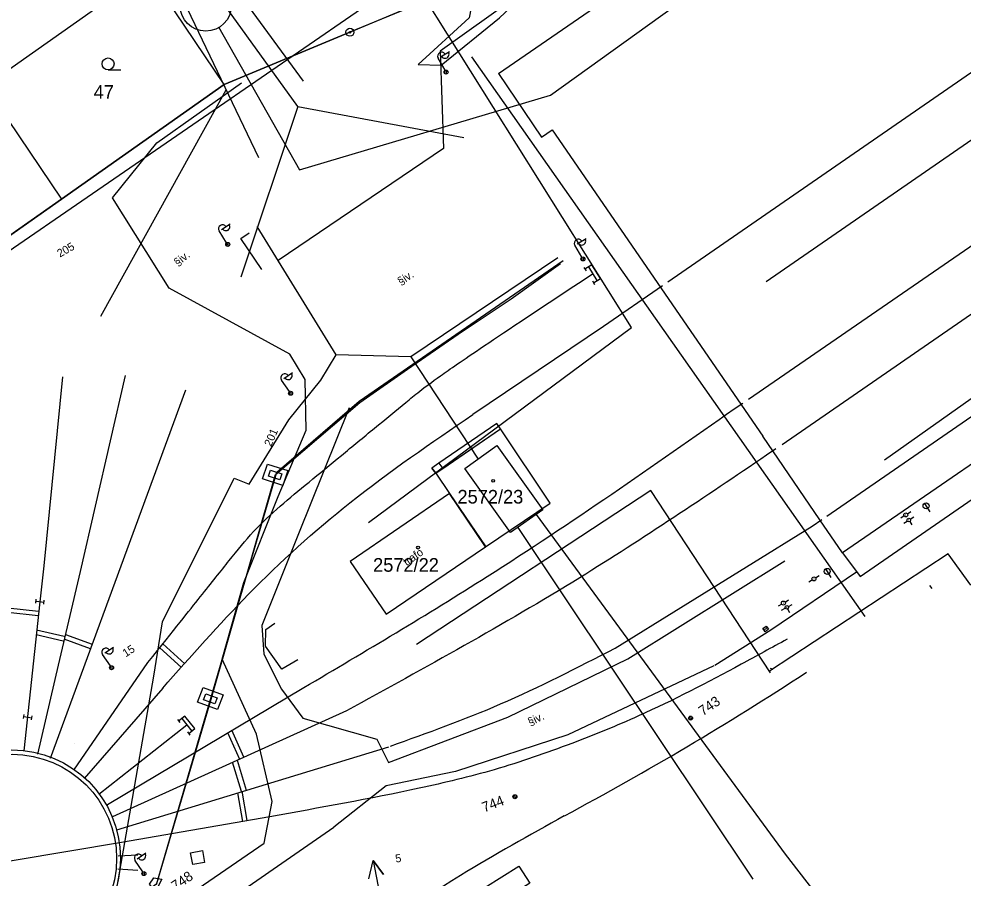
# Model space of a CAD drawing. Extents: x -469926 to -462499, y -1098642 to -1092733.
# Drawn here: x -464244.3 to -464126.4, y -1094576.2 to -1094468.9 of the extents above; entities that cross this region are included whole.
import ezdxf

# ---------------------------------------------------------------- set-up
doc = ezdxf.new("R2010")
doc.units = 0
for name, color, linetype in [('Vrstva 1', 7, 'Continuous'), ('Vrstva 10', 7, 'Continuous'), ('Vrstva 11', 7, 'Continuous'), ('Vrstva 12', 7, 'Continuous'), ('Vrstva 13', 7, 'Continuous'), ('Vrstva 16', 7, 'Continuous'), ('Vrstva 20', 7, 'Continuous'), ('Vrstva 24', 7, 'Continuous'), ('Vrstva 25', 7, 'Continuous'), ('Vrstva 4', 7, 'Continuous'), ('Vrstva 40', 7, 'Continuous'), ('Vrstva 42', 7, 'Continuous'), ('Vrstva 50', 7, 'Continuous'), ('Vrstva 51', 7, 'Continuous'), ('Vrstva 52', 7, 'Continuous'), ('Vrstva 54', 7, 'Continuous'), ('Vrstva 55', 7, 'Continuous'), ('Vrstva 6', 7, 'Continuous'), ('Vrstva 60', 7, 'Continuous'), ('Vrstva 62', 7, 'Continuous'), ('Vrstva 8', 7, 'Continuous')]:
    doc.layers.add(name, color=color, linetype=linetype)

msp = doc.modelspace()

# ---------------------------------------------------------------- linework, layer by layer
at = {"layer": 'Vrstva 1'}
for p, q in [((-464169.45, -1094456.55), (-464202.98, -1094470.57)), ((-464228.17, -1094463), (-464248.54, -1094477.32)), ((-464218.69, -1094477.12), (-464228.17, -1094463)), ((-464202.98, -1094470.57), (-464218.69, -1094477.12)), ((-464248.54, -1094477.32), (-464239.01, -1094491.4)), ((-464218.69, -1094477.12), (-464239.01, -1094491.4)), ((-464239.01, -1094491.4), (-464260.04, -1094506.18)), ((-464184.62, -1094519.45), (-464191.86, -1094524.39)), ((-464184.62, -1094519.45), (-464191.86, -1094524.39)), ((-464184.18, -1094520.09), (-464184.62, -1094519.45)), ((-464177.97, -1094529.38), (-464184.18, -1094520.09)), ((-464177.97, -1094529.38), (-464184.18, -1094520.09)), ((-464191.86, -1094524.39), (-464192.76, -1094525.03)), ((-464191.86, -1094524.39), (-464192.76, -1094525.03)), ((-464192.76, -1094525.03), (-464192.27, -1094525.65)), ((-464192.27, -1094525.65), (-464190.55, -1094528.16)), ((-464192.27, -1094525.65), (-464190.55, -1094528.16)), ((-464190.55, -1094528.16), (-464202.96, -1094536.65)), ((-464190.55, -1094528.16), (-464202.96, -1094536.65)), ((-464186.05, -1094534.85), (-464190.55, -1094528.16)), ((-464186.05, -1094534.85), (-464177.97, -1094529.38)), ((-464186.05, -1094534.85), (-464177.97, -1094529.38)), ((-464198.44, -1094543.24), (-464186.05, -1094534.85)), ((-464198.44, -1094543.24), (-464186.05, -1094534.85)), ((-464202.96, -1094536.65), (-464198.44, -1094543.24)), ((-464202.96, -1094536.65), (-464198.44, -1094543.24))]:
    msp.add_line(p, q, dxfattribs=at)
for points in [[(-464103.85, -1094460.7), (-464163.29, -1094501.79)], [(-464150.99, -1094501.69), (-464099.5, -1094466.11)], [(-464153.2, -1094516.39), (-464093.5, -1094475.31)], [(-464089.34, -1094480.93), (-464149.02, -1094522.08)], [(-464143.44, -1094531.01), (-464084.92, -1094490.66)], [(-464163.96, -1094502.25), (-464171.33, -1094507.34), (-464187.62, -1094518.31)], [(-464241.18, -1094537.21), (-464238.82, -1094513.6)], [(-464231.07, -1094513.43), (-464236.68, -1094537.93)], [(-464232.3, -1094539.25), (-464223.49, -1094515.24)], [(-464169.86, -1094547.48), (-464145.26, -1094532.27), (-464144.06, -1094531.44)], [(-464243.66, -1094560.31), (-464241.69, -1094541.69), (-464241.18, -1094537.21)], [(-464236.68, -1094537.93), (-464239.42, -1094549.61), (-464242.02, -1094560.73)], [(-464240.38, -1094561.22), (-464235.76, -1094548.67), (-464232.3, -1094539.25)], [(-464237.46, -1094562.74), (-464228.21, -1094549.3)], [(-464226.37, -1094552.49), (-464236.17, -1094563.79)], [(-464233.28, -1094567.02), (-464208.74, -1094552.42)], [(-464203.4, -1094555.31), (-464232.62, -1094568.57)], [(-464234.35, -1094565.71), (-464223.36, -1094557.06)], [(-464232.09, -1094570.17), (-464198.14, -1094559.81)], [(-464213, -1094568.55), (-464231.52, -1094571.75), (-464258.63, -1094576.3), (-464275.69, -1094579.13), (-464281.61, -1094580.12)]]:
    msp.add_lwpolyline(points, dxfattribs=at)
msp.add_arc((-464362.5, -1094219.82), 395.27, 298.1198, 303.2155, dxfattribs=at)
msp.add_open_spline([(-464228.21, -1094549.3), (-464224.8, -1094545.02), (-464221.39, -1094540.73), (-464217.97, -1094536.44), (-464215.12, -1094532.86), (-464211.71, -1094529.74), (-464208.18, -1094526.83), (-464204.05, -1094523.43), (-464199.92, -1094520.02), (-464195.79, -1094516.62), (-464193.04, -1094514.35), (-464185.69, -1094509.32), (-464172.67, -1094500.74)], degree=3, dxfattribs=at)
for points in [[(-464226.37, -1094552.49), (-464215.64, -1094540.76), (-464202.98, -1094529.33), (-464187.62, -1094518.31)], [(-464208.74, -1094552.42), (-464185.83, -1094538.54), (-464154.98, -1094517.61)], [(-464150.95, -1094523.41), (-464174.27, -1094538.69), (-464203.4, -1094555.31)], [(-464148.38, -1094546.38), (-464154.14, -1094549.51), (-464166.93, -1094555.96), (-464175.27, -1094559.38), (-464184.96, -1094562.68), (-464194.32, -1094564.98), (-464213, -1094568.55)], [(-464197.92, -1094559.72), (-464184.17, -1094554.46), (-464169.86, -1094547.48)], [(-464176.21, -1094568.43), (-464189.17, -1094575.89), (-464205.88, -1094587.02)]]:
    msp.add_spline(points, degree=3, dxfattribs=at)
at = {"layer": 'Vrstva 10'}
msp.add_lwpolyline([(-464409.74, -1094592.69), (-464378.7, -1094571.8), (-464350.13, -1094552.27), (-464341.21, -1094564.6), (-464332.42, -1094558.12), (-464323.06, -1094551.41), (-464311.66, -1094543.35), (-464292.03, -1094529.42), (-464270.94, -1094514.3), (-464260.04, -1094506.18), (-464239.01, -1094491.4), (-464218.69, -1094477.12), (-464218.69, -1094477.12), (-464202.98, -1094470.57), (-464169.55, -1094456.55), (-464141.26, -1094438.03), (-464111.02, -1094425.32), (-464107.84, -1094425.88), (-464008.53, -1094383.06), (-463997.69, -1094369.79)], dxfattribs=at)
at = {"layer": 'Vrstva 11'}
for p, q in [((-464160.67, -1094556.32), (-464160.35, -1094556)), ((-464160.54, -1094556.46), (-464160.22, -1094556.13)), ((-464182.61, -1094566.13), (-464182.29, -1094565.81)), ((-464182.48, -1094566.27), (-464182.16, -1094565.94))]:
    msp.add_line(p, q, dxfattribs=at)
for centre in [(-464160.44, -1094556.23), (-464182.38, -1094566.04)]:
    msp.add_circle(centre, 0.25, dxfattribs=at)
at = {"layer": 'Vrstva 12'}
for points in [[(-464213.29, -1094524.5), (-464210.75, -1094525.32), (-464211.36, -1094527.19), (-464213.89, -1094526.36), (-464213.29, -1094524.5)], [(-464212.9, -1094525.26), (-464211.48, -1094525.72), (-464211.73, -1094526.48), (-464213.15, -1094526.02), (-464212.9, -1094525.26)], [(-464221.33, -1094552.41), (-464218.83, -1094553.34), (-464219.51, -1094555.17), (-464222.01, -1094554.25), (-464221.33, -1094552.41)], [(-464220.98, -1094553.19), (-464219.58, -1094553.7), (-464219.86, -1094554.45), (-464221.26, -1094553.94), (-464220.98, -1094553.19)]]:
    msp.add_lwpolyline(points, dxfattribs=at)
for points in [[(-464222.62, -1094574.52), (-464222.88, -1094573.04), (-464221.4, -1094572.78), (-464221.15, -1094574.26)], [(-464228, -1094576.95), (-464227.47, -1094576.17), (-464226.47, -1094576.34), (-464227.27, -1094577.87)]]:
    msp.add_lwpolyline(points, close=True, dxfattribs=at)
at = {"layer": 'Vrstva 13'}
msp.add_lwpolyline([(-464157.41, -1094549.62), (-464150.43, -1094545.19), (-464139.7, -1094537.97)], dxfattribs=at)
at = {"layer": 'Vrstva 16'}
for p, q in [((-464133.35, -1094530.71), (-464132.93, -1094530.44)), ((-464131.24, -1094529.41), (-464130.55, -1094530.45)), ((-464133.77, -1094530.98), (-464134.19, -1094531.26)), ((-464133.82, -1094531.9), (-464133.38, -1094531.62)), ((-464133.58, -1094530.86), (-464133.54, -1094530.83)), ((-464133.21, -1094531.51), (-464133.17, -1094531.48)), ((-464133, -1094531.38), (-464132.56, -1094531.09)), ((-464133.07, -1094531.69), (-464132.8, -1094532.11)), ((-464144.82, -1094538.7), (-464144.4, -1094538.43)), ((-464143.57, -1094537.58), (-464142.94, -1094538.66)), ((-464145.23, -1094538.98), (-464145.65, -1094539.25)), ((-464145.05, -1094538.85), (-464145, -1094538.82)), ((-464149.06, -1094541.99), (-464149.48, -1094542.26)), ((-464148.87, -1094541.87), (-464148.83, -1094541.85)), ((-464148.64, -1094541.73), (-464148.22, -1094541.46)), ((-464148.22, -1094542.3), (-464147.75, -1094542.06)), ((-464149.09, -1094542.74), (-464148.62, -1094542.5)), ((-464148.44, -1094542.41), (-464148.4, -1094542.39)), ((-464148.32, -1094542.6), (-464148.09, -1094543.04))]:
    msp.add_line(p, q, dxfattribs=at)
msp.add_lwpolyline([(-464151.26, -1094545.24), (-464151.42, -1094545.04), (-464151.02, -1094544.74), (-464150.72, -1094545.13), (-464151.11, -1094545.44), (-464151.26, -1094545.24), (-464150.87, -1094544.93)], dxfattribs=at)
for centre, radius in [((-464131.03, -1094529.72), 0.375), ((-464133.56, -1094530.85), 0.25), ((-464133.19, -1094531.5), 0.225), ((-464143.38, -1094537.91), 0.375), ((-464145.03, -1094538.84), 0.25), ((-464148.85, -1094541.86), 0.25), ((-464148.42, -1094542.4), 0.225)]:
    msp.add_circle(centre, radius, dxfattribs=at)
at = {"layer": 'Vrstva 20'}
msp.add_lwpolyline([(-464361.28, -1094671.62), (-464347.04, -1094661.81), (-464320.29, -1094643.44), (-464303.73, -1094632.07), (-464287.49, -1094620.63), (-464261.25, -1094601.51), (-464227.1, -1094576.89), (-464220.3, -1094553.85), (-464212.28, -1094525.8), (-464201.75, -1094516.8), (-464195.78, -1094512.67), (-464189.47, -1094508.29), (-464182.85, -1094503.88), (-464176.7, -1094499.47)], dxfattribs=at)
at = {"layer": 'Vrstva 24'}
for radius in [0.5, 0.1]:
    msp.add_circle((-464202.98, -1094470.57), radius, dxfattribs=at)
at = {"layer": 'Vrstva 25'}
msp.add_line((-464233.19, -1094475.28), (-464231.59, -1094475.28), dxfattribs=at)
for centre, radius in [((-464233.19, -1094474.53), 0.75), ((-464185.09, -1094526.6), 0.175), ((-464194.48, -1094534.94), 0.175)]:
    msp.add_circle(centre, radius, dxfattribs=at)
at = {"layer": 'Vrstva 4'}
for p, q in [((-464184.18, -1094520.09), (-464184.62, -1094519.45)), ((-464192.27, -1094525.65), (-464184.18, -1094520.09)), ((-464191.4, -1094525.05), (-464184.18, -1094520.09)), ((-464191.86, -1094524.39), (-464191.4, -1094525.05)), ((-464192.27, -1094525.65), (-464192.76, -1094525.03)), ((-464192.27, -1094525.65), (-464191.4, -1094525.05)), ((-464190.55, -1094528.16), (-464186.03, -1094534.84))]:
    msp.add_line(p, q, dxfattribs=at)
at = {"layer": 'Vrstva 40'}
for p, q in [((-464167.81, -1094507.46), (-464195.99, -1094462.53)), ((-464214.37, -1094486.26), (-464223.28, -1094467.67)), ((-464187.81, -1094473.66), (-464138.68, -1094543.56)), ((-464234.08, -1094506.03), (-464218.45, -1094477.75)), ((-464200.66, -1094531.82), (-464167.81, -1094507.46))]:
    msp.add_line(p, q, dxfattribs=at)
at = {"layer": 'Vrstva 42'}
for p, q in [((-464177.94, -1094478.42), (-464130.12, -1094444.04)), ((-464219.39, -1094469.89), (-464209.3, -1094487.74)), ((-464209.3, -1094487.74), (-464177.94, -1094478.42)), ((-464136.23, -1094523.99), (-464095.58, -1094495.21))]:
    msp.add_line(p, q, dxfattribs=at)
msp.add_circle((-464220.99, -1094467.22), 3.21, dxfattribs=at)
at = {"layer": 'Vrstva 50'}
for p, q in [((-464179.74, -1094530.79), (-464148.62, -1094573.2)), ((-464182.01, -1094532.41), (-464152.66, -1094576.34)), ((-464148.62, -1094573.2), (-464133.16, -1094593.15))]:
    msp.add_line(p, q, dxfattribs=at)
at = {"layer": 'Vrstva 51'}
for p, q in [((-464163.29, -1094452.65), (-464191.73, -1094472.94)), ((-464191.73, -1094472.94), (-464191.31, -1094485.09)), ((-464191.31, -1094485.09), (-464211.96, -1094499.07)), ((-464204.7, -1094510.87), (-464214.56, -1094494.84)), ((-464177.03, -1094498.74), (-464195.36, -1094511.1)), ((-464206.61, -1094514.03), (-464204.7, -1094510.87)), ((-464195.36, -1094511.1), (-464204.7, -1094510.87)), ((-464195.36, -1094511.1), (-464186.96, -1094523.87)), ((-464210.63, -1094518.98), (-464206.61, -1094514.03)), ((-464215.58, -1094527.02), (-464210.63, -1094518.98)), ((-464226.41, -1094544.19), (-464217.44, -1094526.25)), ((-464217.44, -1094526.25), (-464215.58, -1094527.02)), ((-464165.41, -1094527.8), (-464194.65, -1094547.03)), ((-464150.44, -1094550.57), (-464165.41, -1094527.8)), ((-464128.26, -1094535.73), (-464150.6, -1094550.38)), ((-464125.42, -1094539.62), (-464128.26, -1094535.73)), ((-464227.49, -1094551), (-464226.41, -1094544.19)), ((-464150.11, -1094550.14), (-464150.44, -1094550.05)), ((-464232.9, -1094582.09), (-464227.49, -1094551))]:
    msp.add_line(p, q, dxfattribs=at)
msp.add_lwpolyline([(-464188.64, -1094525.06), (-464184.62, -1094522.2), (-464178.91, -1094530.2), (-464182.92, -1094533.06)], close=True, dxfattribs=at)
at = {"layer": 'Vrstva 52'}
msp.add_line((-464402.82, -1094605.98), (-464067.44, -1094375.41), dxfattribs=at)
at = {"layer": 'Vrstva 54'}
msp.add_lwpolyline([(-464200.61, -1094576.29), (-464200.09, -1094574.01), (-464198.79, -1094575.77), (-464200.09, -1094574.01), (-464199.07, -1094579.22), (-464210.09, -1094586.79), (-464198.95, -1094602.99), (-464270.2, -1094651.63)], dxfattribs=at)
at = {"layer": 'Vrstva 55'}
for p, q in [((-464191.11, -1094475.33), (-464191.97, -1094473.81)), ((-464191.67, -1094473.63), (-464190.54, -1094472.99)), ((-464191.16, -1094475.73), (-464191.04, -1094475.3)), ((-464190.98, -1094475.79), (-464190.85, -1094475.33)), ((-464219.03, -1094495.2), (-464217.93, -1094494.5)), ((-464218.38, -1094496.86), (-464219.32, -1094495.38)), ((-464218.41, -1094497.26), (-464218.32, -1094496.83)), ((-464218.23, -1094497.32), (-464218.13, -1094496.85)), ((-464174.01, -1094498.67), (-464174.9, -1094497.17)), ((-464174.6, -1094496.99), (-464173.48, -1094496.32)), ((-464174.05, -1094499.07), (-464173.94, -1094498.64)), ((-464173.87, -1094499.13), (-464173.75, -1094498.67)), ((-464173.76, -1094499.95), (-464173.49, -1094500.37)), ((-464173.2, -1094499.89), (-464172.13, -1094501.58)), ((-464172.67, -1094500.74), (-464172.67, -1094500.74)), ((-464172.69, -1094501.64), (-464172.42, -1094502.06)), ((-464211.23, -1094513.81), (-464210.16, -1094513.08)), ((-464210.53, -1094515.45), (-464211.52, -1094514.01)), ((-464210.55, -1094515.86), (-464210.47, -1094515.42)), ((-464210.36, -1094515.91), (-464210.28, -1094515.44)), ((-464242.22, -1094541.86), (-464242.15, -1094541.37)), ((-464242.18, -1094541.62), (-464241.19, -1094541.76)), ((-464241.69, -1094541.69), (-464241.69, -1094541.69)), ((-464241.23, -1094542), (-464241.16, -1094541.51)), ((-464243.64, -1094542.98), (-464243.64, -1094542.98)), ((-464240.56, -1094545.88), (-464240.56, -1094545.88)), ((-464236.78, -1094546.73), (-464236.78, -1094546.73)), ((-464233.58, -1094548.07), (-464232.5, -1094547.35)), ((-464232.9, -1094549.72), (-464233.87, -1094548.27)), ((-464225.26, -1094548.36), (-464225.26, -1094548.36)), ((-464232.92, -1094550.13), (-464232.83, -1094549.69)), ((-464232.74, -1094550.18), (-464232.64, -1094549.71)), ((-464243.74, -1094556.27), (-464243.66, -1094555.77)), ((-464243.7, -1094556.02), (-464242.72, -1094556.18)), ((-464243.21, -1094556.1), (-464243.21, -1094556.1)), ((-464242.76, -1094556.43), (-464242.67, -1094555.94)), ((-464224.54, -1094556.41), (-464224.23, -1094556.79)), ((-464223.99, -1094556.29), (-464222.73, -1094557.84)), ((-464223.36, -1094557.06), (-464223.36, -1094557.06)), ((-464223.28, -1094557.96), (-464222.97, -1094558.35)), ((-464237.39, -1094559.46), (-464237.39, -1094559.46)), ((-464217.26, -1094559.59), (-464217.26, -1094559.59)), ((-464216.82, -1094563.37), (-464216.82, -1094563.37)), ((-464216.4, -1094567.37), (-464216.4, -1094567.37)), ((-464228.85, -1094575.44), (-464229.83, -1094573.99)), ((-464229.54, -1094573.79), (-464228.46, -1094573.07)), ((-464228.87, -1094575.84), (-464228.79, -1094575.41)), ((-464228.69, -1094575.9), (-464228.6, -1094575.43))]:
    msp.add_line(p, q, dxfattribs=at)
for points in [[(-464194.46, -1094474.6), (-464191.58, -1094474.69), (-464184.32, -1094468.77), (-464177.48, -1094462.34), (-464167.76, -1094457.26), (-464168.45, -1094456.06), (-464183.49, -1094462.83), (-464187.61, -1094466.15), (-464188.11, -1094468.77), (-464194.46, -1094474.6)], [(-464227.1, -1094484.38), (-464216.54, -1094476.91)], [(-464210.48, -1094510.79), (-464225.54, -1094502.55), (-464232.63, -1094491.27), (-464227.1, -1094484.38)], [(-464141.46, -1094535.59), (-464139.28, -1094538.53), (-464102.41, -1094513.12), (-464078.56, -1094496.87), (-464081.09, -1094494.11)], [(-464214, -1094500.21), (-464216.62, -1094496.35), (-464215.56, -1094495.62)], [(-464172.56, -1094501.85), (-464171.71, -1094501.31), (-464172.78, -1094499.62), (-464173.63, -1094500.16)], [(-464276.37, -1094614.84), (-464266.77, -1094608.26), (-464213.7, -1094571.83), (-464212.68, -1094566.63), (-464214.67, -1094558.24), (-464218.93, -1094548.87), (-464216.23, -1094539.28), (-464211.93, -1094528.54), (-464208.46, -1094520.25), (-464208.58, -1094513.95), (-464210.48, -1094510.79)], [(-464203.09, -1094517.49), (-464209.39, -1094533.21), (-464213.97, -1094544.67), (-464213.75, -1094548.23), (-464211.51, -1094552.63), (-464208.85, -1094556.23), (-464199.61, -1094558.84)], [(-464154.98, -1094517.61), (-464153.92, -1094516.89)], [(-464149.78, -1094522.6), (-464150.95, -1094523.41)], [(-464199.61, -1094558.84), (-464198.15, -1094561.76), (-464183.26, -1094556.12), (-464168.29, -1094548.82), (-464148.66, -1094536.59)], [(-464157.41, -1094549.62), (-464150.43, -1094545.19), (-464139.7, -1094537.97)], [(-464245.72, -1094542.46), (-464241.88, -1094542.86)], [(-464241.94, -1094543.46), (-464245.71, -1094543.06)], [(-464209.51, -1094548.95), (-464211.49, -1094550.13), (-464213.52, -1094547.26), (-464213.49, -1094545.16), (-464212.37, -1094544.36)], [(-464238.81, -1094546.6), (-464242.19, -1094545.81)], [(-464242.13, -1094545.2), (-464238.67, -1094546.01)], [(-464238.52, -1094545.78), (-464235.19, -1094546.99)], [(-464235.4, -1094547.56), (-464238.66, -1094546.37)], [(-464226.35, -1094546.97), (-464223.6, -1094549.47)], [(-464224.01, -1094549.91), (-464226.73, -1094547.44)], [(-464157.53, -1094549.68), (-464175.75, -1094558.33), (-464189.8, -1094562.91), (-464198.44, -1094564.68), (-464205.01, -1094569.83)], [(-464223.12, -1094558.15), (-464222.35, -1094557.52), (-464223.61, -1094555.97), (-464224.38, -1094556.6)], [(-464218.26, -1094558.04), (-464216.79, -1094561.35)], [(-464216.25, -1094561.1), (-464217.75, -1094557.75)], [(-464216.52, -1094565.4), (-464217.63, -1094561.72)], [(-464217.08, -1094561.48), (-464215.94, -1094565.22)], [(-464217.02, -1094565.55), (-464216.4, -1094569.14)], [(-464215.81, -1094569.03), (-464216.43, -1094565.37)], [(-464284.4, -1094624.63), (-464273.28, -1094617.11), (-464205.01, -1094569.83)], [(-464229.49, -1094573.36), (-464231.92, -1094573.45)], [(-464229.49, -1094575.28), (-464231.97, -1094575.09)]]:
    msp.add_lwpolyline(points, dxfattribs=at)
for centre, radius in [((-464190.98, -1094475.55), 0.25), ((-464190.98, -1094475.55), 0.25), ((-464218.25, -1094497.07), 0.25), ((-464218.25, -1094497.07), 0.25), ((-464173.88, -1094498.89), 0.25), ((-464173.88, -1094498.89), 0.25), ((-464210.39, -1094515.66), 0.25), ((-464210.39, -1094515.66), 0.25), ((-464232.76, -1094549.93), 0.25), ((-464232.76, -1094549.93), 0.25), ((-464245.2, -1094573.75), 13.56), ((-464245.16, -1094573.78), 13.03), ((-464228.72, -1094575.65), 0.25), ((-464228.72, -1094575.65), 0.25)]:
    msp.add_circle(centre, radius, dxfattribs=at)
for centre, start, end in [((-464191.54, -1094473.56), 29.5974, 209.5974), ((-464191.1, -1094473.32), 208.8948, 30.3), ((-464218.9, -1094495.11), 32.5542, 212.5542), ((-464218.48, -1094494.85), 211.8516, 33.2568), ((-464174.47, -1094496.91), 30.7209, 210.7209), ((-464174.04, -1094496.66), 210.0183, 31.4235), ((-464211.11, -1094513.73), 34.4022, 214.4022), ((-464210.69, -1094513.45), 213.6997, 35.1048), ((-464233.46, -1094547.99), 33.7882, 213.7882), ((-464233.04, -1094547.72), 213.0856, 34.4908), ((-464229.41, -1094573.71), 33.7882, 213.7882), ((-464228.99, -1094573.44), 213.0856, 34.4908)]:
    msp.add_arc(centre, 0.5, start, end, dxfattribs=at)
at = {"layer": 'Vrstva 6'}
for p, q in [((-464209.51, -1094479.85), (-464242.96, -1094433.29)), ((-464184.42, -1094475.73), (-464179.05, -1094483.67)), ((-464209.51, -1094479.85), (-464216.61, -1094501.15)), ((-464209.51, -1094479.85), (-464188.76, -1094483.7)), ((-464179.05, -1094483.67), (-464177.73, -1094482.77)), ((-464177.73, -1094482.77), (-464151.4, -1094521)), ((-464144.29, -1094531.47), (-464151.4, -1094521))]:
    msp.add_line(p, q, dxfattribs=at)
for points in [[(-464184.42, -1094475.73), (-464137.8, -1094443.62), (-464136.06, -1094446.15), (-464126.16, -1094439.36), (-464118.29, -1094450.07)], [(-464082.62, -1094491.89), (-464081.09, -1094494.11), (-464141.46, -1094535.59), (-464144.29, -1094531.47)], [(-464186.13, -1094577.38), (-464181.88, -1094574.71), (-464180.5, -1094576.86), (-464184.77, -1094579.54), (-464186.13, -1094577.38)]]:
    msp.add_lwpolyline(points, dxfattribs=at)
at = {"layer": 'Vrstva 60'}
for p, q in [((-464201.84, -1094516.66), (-464176.35, -1094499.09)), ((-464212.1, -1094525.52), (-464201.84, -1094516.66)), ((-464227.14, -1094577), (-464212.1, -1094525.52))]:
    msp.add_line(p, q, dxfattribs=at)
at = {"layer": 'Vrstva 62'}
msp.add_lwpolyline([(-464141.46, -1094535.59), (-464139.28, -1094538.53), (-464102.41, -1094513.12), (-464078.56, -1094496.87), (-464081.09, -1094494.11)], dxfattribs=at)
at = {"layer": 'Vrstva 8'}
for p, q in [((-464240.03, -1094433.92), (-464208.84, -1094476.67)), ((-464130.58, -1094539.65), (-464130.3, -1094540.06)), ((-464130.44, -1094539.86), (-464130.44, -1094539.86))]:
    msp.add_line(p, q, dxfattribs=at)

# ---------------------------------------------------------------- texts
at = {"layer": 'Vrstva 11'}
for s, rotation, p in [('743', 34.5693, (-464158.9, -1094556)), ('744', 21.0174, (-464186.21, -1094568.01)), ('748', 34.5693, (-464224.75, -1094577.85))]:
    msp.add_text(s, height=1.25, rotation=rotation, dxfattribs=at).set_placement(p)
at = {"layer": 'Vrstva 4'}
msp.add_text('trafo', height=1, rotation=34.439, dxfattribs=at).set_placement((-464195.92, -1094537.26))
at = {"layer": 'Vrstva 50'}
for s, p in [('47', (-464234.99, -1094478.88)), ('2572/23', (-464189.55, -1094529.43)), ('2572/22', (-464200.09, -1094537.95))]:
    msp.add_text(s, height=1.7, dxfattribs=at).set_placement(p)
at = {"layer": 'Vrstva 55'}
for s, rotation, p in [('205', 29.5449, (-464239.21, -1094498.72)), ('§iv.', 39.0046, (-464224.48, -1094499.86)), ('§iv.', 33.5401, (-464196.63, -1094502.22)), ('201', 66.4265, (-464212.83, -1094522.39)), ('15', 32.8692, (-464230.98, -1094548.65)), ('§iv.', 25.9717, (-464180.48, -1094557.23)), ('5', 8.1281, (-464197.25, -1094574.28))]:
    msp.add_text(s, height=1, rotation=rotation, dxfattribs=at).set_placement(p)

doc.saveas('drawing.dxf')
